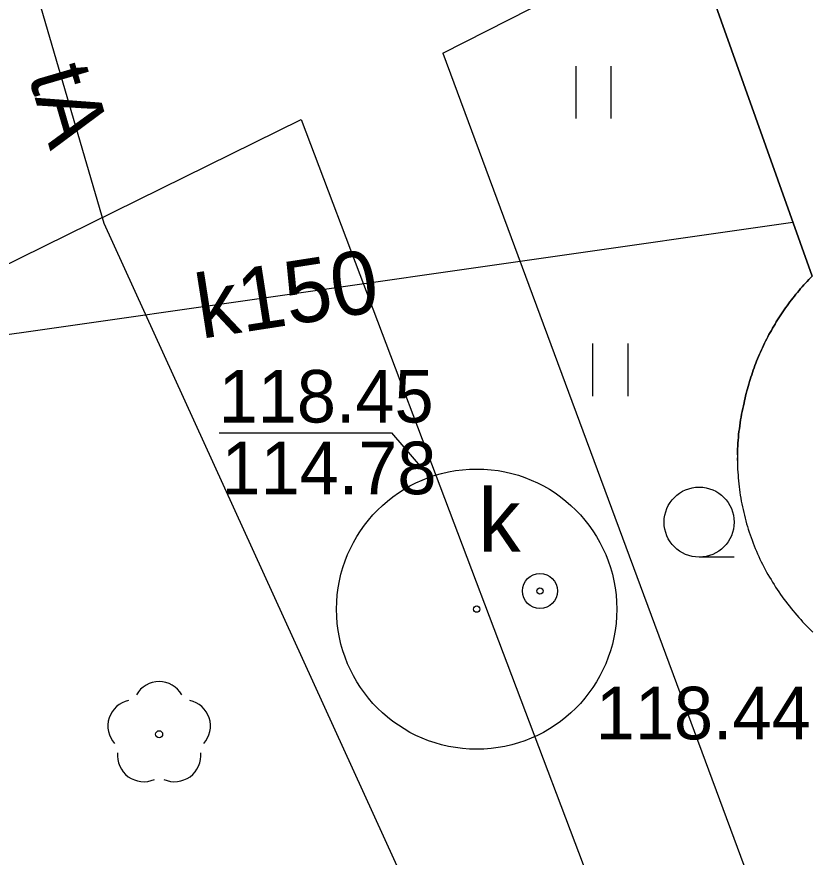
# Model space of a CAD drawing. Extents: x 6434771 to 6436222, y 5663454 to 5664782.
# Drawn here: x 6434958.77 to 6434970.12, y 5664249.33 to 5664261.33 of the extents above; entities that cross this region are included whole.
import ezdxf

# ---------------------------------------------------------------- set-up
doc = ezdxf.new("R2010")
doc.units = 0
for name, color, linetype in [('Warstwa 1', 7, 'Continuous'), ('Warstwa 11', 7, 'Continuous'), ('Warstwa 12', 7, 'Continuous'), ('Warstwa 13', 7, 'Continuous'), ('Warstwa 14', 7, 'Continuous'), ('Warstwa 15', 7, 'Continuous'), ('Warstwa 4', 7, 'Continuous'), ('Warstwa 5', 7, 'Continuous'), ('Warstwa 6', 7, 'Continuous'), ('Warstwa 7', 7, 'Continuous'), ('Warstwa 8', 7, 'Continuous')]:
    doc.layers.add(name, color=color, linetype=linetype)

msp = doc.modelspace()

# ---------------------------------------------------------------- linework, layer by layer
at = {"layer": 'Warstwa 1'}
msp.add_lwpolyline([(6434968.654, 5664261.756), (6434970.124, 5664257.628), (6434970.1, 5664257.603), (6434970.076, 5664257.578), (6434970.052, 5664257.552), (6434970.029, 5664257.528), (6434970.006, 5664257.502), (6434969.982, 5664257.475), (6434969.959, 5664257.45), (6434969.937, 5664257.423), (6434969.914, 5664257.396), (6434969.892, 5664257.369), (6434969.871, 5664257.343), (6434969.849, 5664257.316), (6434969.828, 5664257.288), (6434969.807, 5664257.26), (6434969.786, 5664257.233), (6434969.766, 5664257.205), (6434969.746, 5664257.176), (6434969.725, 5664257.148), (6434969.706, 5664257.12), (6434969.687, 5664257.091), (6434969.667, 5664257.062), (6434969.649, 5664257.032), (6434969.631, 5664257.003), (6434969.612, 5664256.974), (6434969.594, 5664256.944), (6434969.576, 5664256.914), (6434969.559, 5664256.884), (6434969.542, 5664256.854), (6434969.524, 5664256.824), (6434969.508, 5664256.793), (6434969.492, 5664256.763), (6434969.476, 5664256.732), (6434969.46, 5664256.701), (6434969.444, 5664256.67), (6434969.43, 5664256.639), (6434969.415, 5664256.607), (6434969.4, 5664256.576), (6434969.386, 5664256.544), (6434969.373, 5664256.513), (6434969.358, 5664256.481), (6434969.346, 5664256.449), (6434969.332, 5664256.416), (6434969.32, 5664256.384), (6434969.308, 5664256.351), (6434969.295, 5664256.319), (6434969.284, 5664256.287), (6434969.272, 5664256.254), (6434969.261, 5664256.221), (6434969.25, 5664256.188), (6434969.239, 5664256.155), (6434969.23, 5664256.122), (6434969.219, 5664256.088), (6434969.21, 5664256.055), (6434969.201, 5664256.022), (6434969.192, 5664255.989), (6434969.183, 5664255.955), (6434969.175, 5664255.921), (6434969.167, 5664255.887), (6434969.16, 5664255.853), (6434969.152, 5664255.819), (6434969.143, 5664255.778), (6434969.133, 5664255.737), (6434969.125, 5664255.697), (6434969.117, 5664255.657), (6434969.11, 5664255.616), (6434969.102, 5664255.575), (6434969.096, 5664255.534), (6434969.09, 5664255.493), (6434969.085, 5664255.451), (6434969.079, 5664255.41), (6434969.075, 5664255.369), (6434969.071, 5664255.327), (6434969.068, 5664255.286), (6434969.064, 5664255.245), (6434969.062, 5664255.203), (6434969.06, 5664255.162), (6434969.059, 5664255.12), (6434969.058, 5664255.079), (6434969.058, 5664255.037), (6434969.057, 5664254.995), (6434969.059, 5664254.954), (6434969.059, 5664254.912), (6434969.061, 5664254.871), (6434969.063, 5664254.83), (6434969.066, 5664254.788), (6434969.069, 5664254.747), (6434969.073, 5664254.705), (6434969.077, 5664254.664), (6434969.082, 5664254.623), (6434969.087, 5664254.582), (6434969.093, 5664254.541), (6434969.099, 5664254.5), (6434969.106, 5664254.459), (6434969.113, 5664254.417), (6434969.121, 5664254.376), (6434969.129, 5664254.336), (6434969.138, 5664254.295), (6434969.147, 5664254.255), (6434969.157, 5664254.215), (6434969.167, 5664254.175), (6434969.178, 5664254.135), (6434969.188, 5664254.094), (6434969.201, 5664254.054), (6434969.212, 5664254.015), (6434969.225, 5664253.975), (6434969.238, 5664253.936), (6434969.252, 5664253.897), (6434969.266, 5664253.858), (6434969.281, 5664253.818), (6434969.296, 5664253.78), (6434969.312, 5664253.742), (6434969.328, 5664253.704), (6434969.344, 5664253.666), (6434969.361, 5664253.627), (6434969.378, 5664253.589), (6434969.397, 5664253.552), (6434969.415, 5664253.515), (6434969.434, 5664253.477), (6434969.453, 5664253.441), (6434969.473, 5664253.405), (6434969.493, 5664253.369), (6434969.515, 5664253.332), (6434969.537, 5664253.296), (6434969.558, 5664253.261), (6434969.581, 5664253.226), (6434969.603, 5664253.19), (6434969.627, 5664253.155), (6434969.649, 5664253.121), (6434969.674, 5664253.086), (6434969.698, 5664253.052), (6434969.722, 5664253.018), (6434969.748, 5664252.985), (6434969.772, 5664252.951), (6434969.799, 5664252.918), (6434969.825, 5664252.886), (6434969.851, 5664252.853), (6434969.878, 5664252.821), (6434969.904, 5664252.789), (6434969.932, 5664252.757), (6434969.961, 5664252.726), (6434969.988, 5664252.696), (6434970.017, 5664252.664), (6434970.046, 5664252.634), (6434970.075, 5664252.605), (6434970.104, 5664252.574), (6434970.135, 5664252.545)], dxfattribs=at)
at = {"layer": 'Warstwa 11'}
msp.add_circle((6434960.804, 5664251.09), 0.05, dxfattribs=at)
for centre, start, end in [((6434960.804, 5664251.465), 30.1471, 149.8529), ((6434960.447, 5664251.206), 102.1471, 221.8529), ((6434961.161, 5664251.206), 318.1471, 77.8529), ((6434960.584, 5664250.787), 174.1471, 293.8529), ((6434961.024, 5664250.787), 246.1471, 5.8529)]:
    msp.add_arc(centre, 0.375, start, end, dxfattribs=at)
at = {"layer": 'Warstwa 12'}
msp.add_lwpolyline([(6434968.855, 5664239), (6434960.02, 5664258.38), (6434957.78, 5664266.04), (6434954.461, 5664272.338)], dxfattribs=at)
at = {"layer": 'Warstwa 14'}
msp.add_lwpolyline([(6434961.659, 5664255.39), (6434964.122, 5664255.39), (6434964.59, 5664254.844)], dxfattribs=at)
msp.add_circle((6434966.239, 5664253.134), 0.045, dxfattribs=at)
at = {"layer": 'Warstwa 15'}
msp.add_circle((6434965.336, 5664252.875), 2, dxfattribs=at)
at = {"layer": 'Warstwa 4'}
for points in [[(6434970.124, 5664257.628), (6434968.654, 5664261.756), (6434986.233, 5664268.164), (6434987.299, 5664265.29), (6435002.647, 5664270.845), (6435001.683, 5664273.767), (6435007.278, 5664275.82), (6435007.812, 5664275.3), (6435008.423, 5664272.946), (6435020.588, 5664277.379), (6435019.573, 5664280.262), (6435029.727, 5664283.839), (6435032.118, 5664277.299), (6435034.078, 5664278.016), (6435035.151, 5664275.364), (6435037.286, 5664276.227), (6435039.221, 5664270.903), (6435035.022, 5664269.353), (6435035.128, 5664268.992), (6435028.93, 5664266.727), (6435028.997, 5664266.486), (6435019.203, 5664262.944), (6435019.677, 5664261.628), (6435001.315, 5664254.98)], [(6434970.124, 5664257.628), (6434970.1, 5664257.603), (6434970.076, 5664257.578), (6434970.052, 5664257.552), (6434970.029, 5664257.528), (6434970.006, 5664257.502), (6434969.982, 5664257.475), (6434969.959, 5664257.45), (6434969.937, 5664257.423), (6434969.914, 5664257.396), (6434969.892, 5664257.369), (6434969.871, 5664257.343), (6434969.849, 5664257.316), (6434969.828, 5664257.288), (6434969.807, 5664257.26), (6434969.786, 5664257.233), (6434969.766, 5664257.205), (6434969.746, 5664257.176), (6434969.725, 5664257.148), (6434969.706, 5664257.12), (6434969.687, 5664257.091), (6434969.667, 5664257.062), (6434969.649, 5664257.032), (6434969.631, 5664257.003), (6434969.612, 5664256.974), (6434969.594, 5664256.944), (6434969.576, 5664256.914), (6434969.559, 5664256.884), (6434969.542, 5664256.854), (6434969.524, 5664256.824), (6434969.508, 5664256.793), (6434969.492, 5664256.763), (6434969.476, 5664256.732), (6434969.46, 5664256.701), (6434969.444, 5664256.67), (6434969.43, 5664256.639), (6434969.415, 5664256.607), (6434969.4, 5664256.576), (6434969.386, 5664256.544), (6434969.373, 5664256.513), (6434969.358, 5664256.481), (6434969.346, 5664256.449), (6434969.332, 5664256.416), (6434969.32, 5664256.384), (6434969.308, 5664256.351), (6434969.295, 5664256.319), (6434969.284, 5664256.287), (6434969.272, 5664256.254), (6434969.261, 5664256.221), (6434969.25, 5664256.188), (6434969.239, 5664256.155), (6434969.23, 5664256.122), (6434969.219, 5664256.088), (6434969.21, 5664256.055), (6434969.201, 5664256.022), (6434969.192, 5664255.989), (6434969.183, 5664255.955), (6434969.175, 5664255.921), (6434969.167, 5664255.887), (6434969.16, 5664255.853), (6434969.152, 5664255.819)], [(6434969.152, 5664255.819), (6434969.143, 5664255.778), (6434969.133, 5664255.737), (6434969.125, 5664255.697), (6434969.117, 5664255.657), (6434969.11, 5664255.616), (6434969.102, 5664255.575), (6434969.096, 5664255.534), (6434969.09, 5664255.493), (6434969.085, 5664255.451), (6434969.079, 5664255.41), (6434969.075, 5664255.369), (6434969.071, 5664255.327), (6434969.068, 5664255.286), (6434969.064, 5664255.245), (6434969.062, 5664255.203), (6434969.06, 5664255.162), (6434969.059, 5664255.12), (6434969.058, 5664255.079), (6434969.058, 5664255.037), (6434969.057, 5664254.995), (6434969.059, 5664254.954), (6434969.059, 5664254.912), (6434969.061, 5664254.871), (6434969.063, 5664254.83), (6434969.066, 5664254.788), (6434969.069, 5664254.747), (6434969.073, 5664254.705), (6434969.077, 5664254.664), (6434969.082, 5664254.623), (6434969.087, 5664254.582), (6434969.093, 5664254.541), (6434969.099, 5664254.5), (6434969.106, 5664254.459), (6434969.113, 5664254.417), (6434969.121, 5664254.376), (6434969.129, 5664254.336), (6434969.138, 5664254.295), (6434969.147, 5664254.255), (6434969.157, 5664254.215), (6434969.167, 5664254.175), (6434969.178, 5664254.135), (6434969.188, 5664254.094), (6434969.201, 5664254.054), (6434969.212, 5664254.015), (6434969.225, 5664253.975), (6434969.238, 5664253.936), (6434969.252, 5664253.897), (6434969.266, 5664253.858), (6434969.281, 5664253.818), (6434969.296, 5664253.78), (6434969.312, 5664253.742), (6434969.328, 5664253.704), (6434969.344, 5664253.666), (6434969.361, 5664253.627), (6434969.378, 5664253.589), (6434969.397, 5664253.552), (6434969.415, 5664253.515), (6434969.434, 5664253.477), (6434969.453, 5664253.441), (6434969.473, 5664253.405)], [(6434969.473, 5664253.405), (6434969.493, 5664253.369), (6434969.515, 5664253.332), (6434969.537, 5664253.296), (6434969.558, 5664253.261), (6434969.581, 5664253.226), (6434969.603, 5664253.19), (6434969.627, 5664253.155), (6434969.649, 5664253.121), (6434969.674, 5664253.086), (6434969.698, 5664253.052), (6434969.722, 5664253.018), (6434969.748, 5664252.985), (6434969.772, 5664252.951), (6434969.799, 5664252.918), (6434969.825, 5664252.886), (6434969.851, 5664252.853), (6434969.878, 5664252.821), (6434969.904, 5664252.789), (6434969.932, 5664252.757), (6434969.961, 5664252.726), (6434969.988, 5664252.696), (6434970.017, 5664252.664), (6434970.046, 5664252.634), (6434970.075, 5664252.605), (6434970.104, 5664252.574), (6434970.135, 5664252.545)]]:
    msp.add_lwpolyline(points, dxfattribs=at)
msp.add_circle((6434966.239, 5664253.134), 0.25, dxfattribs=at)
at = {"layer": 'Warstwa 5'}
for p, q in [((6434964.852, 5664260.812), (6434968.314, 5664262.57)), ((6434968.654, 5664261.756), (6434970.124, 5664257.628)), ((6434964.852, 5664260.812), (6434970.275, 5664246.184)), ((6434966.757, 5664259.877), (6434966.757, 5664260.627)), ((6434967.257, 5664259.877), (6434967.257, 5664260.627)), ((6434949.734, 5664253.407), (6434962.831, 5664259.866)), ((6434962.831, 5664259.866), (6434968.393, 5664245.167)), ((6434970.076, 5664257.578), (6434970.1, 5664257.603)), ((6434970.1, 5664257.603), (6434970.124, 5664257.628)), ((6434969.959, 5664257.45), (6434969.982, 5664257.475)), ((6434969.982, 5664257.475), (6434970.006, 5664257.502)), ((6434970.006, 5664257.502), (6434970.029, 5664257.528)), ((6434970.029, 5664257.528), (6434970.052, 5664257.552)), ((6434970.052, 5664257.552), (6434970.076, 5664257.578)), ((6434969.849, 5664257.316), (6434969.871, 5664257.343)), ((6434969.871, 5664257.343), (6434969.892, 5664257.369)), ((6434969.892, 5664257.369), (6434969.914, 5664257.396)), ((6434969.914, 5664257.396), (6434969.937, 5664257.423)), ((6434969.937, 5664257.423), (6434969.959, 5664257.45)), ((6434969.766, 5664257.205), (6434969.786, 5664257.233)), ((6434969.786, 5664257.233), (6434969.807, 5664257.26)), ((6434969.807, 5664257.26), (6434969.828, 5664257.288)), ((6434969.828, 5664257.288), (6434969.849, 5664257.316)), ((6434969.687, 5664257.091), (6434969.706, 5664257.12)), ((6434969.706, 5664257.12), (6434969.725, 5664257.148)), ((6434969.725, 5664257.148), (6434969.746, 5664257.176)), ((6434969.746, 5664257.176), (6434969.766, 5664257.205)), ((6434969.612, 5664256.974), (6434969.631, 5664257.003)), ((6434969.631, 5664257.003), (6434969.649, 5664257.032)), ((6434969.649, 5664257.032), (6434969.667, 5664257.062)), ((6434969.667, 5664257.062), (6434969.687, 5664257.091)), ((6434969.542, 5664256.854), (6434969.559, 5664256.884)), ((6434969.559, 5664256.884), (6434969.576, 5664256.914)), ((6434969.576, 5664256.914), (6434969.594, 5664256.944)), ((6434969.594, 5664256.944), (6434969.612, 5664256.974)), ((6434969.476, 5664256.732), (6434969.492, 5664256.763)), ((6434969.492, 5664256.763), (6434969.508, 5664256.793)), ((6434969.508, 5664256.793), (6434969.524, 5664256.824)), ((6434969.524, 5664256.824), (6434969.542, 5664256.854)), ((6434966.996, 5664255.916), (6434966.996, 5664256.666)), ((6434967.496, 5664255.916), (6434967.496, 5664256.666)), ((6434969.415, 5664256.607), (6434969.43, 5664256.639)), ((6434969.43, 5664256.639), (6434969.444, 5664256.67)), ((6434969.444, 5664256.67), (6434969.46, 5664256.701)), ((6434969.46, 5664256.701), (6434969.476, 5664256.732)), ((6434969.358, 5664256.481), (6434969.373, 5664256.513)), ((6434969.373, 5664256.513), (6434969.386, 5664256.544)), ((6434969.386, 5664256.544), (6434969.4, 5664256.576)), ((6434969.4, 5664256.576), (6434969.415, 5664256.607)), ((6434969.308, 5664256.351), (6434969.32, 5664256.384)), ((6434969.32, 5664256.384), (6434969.332, 5664256.416)), ((6434969.332, 5664256.416), (6434969.346, 5664256.449)), ((6434969.346, 5664256.449), (6434969.358, 5664256.481)), ((6434969.272, 5664256.254), (6434969.284, 5664256.287)), ((6434969.284, 5664256.287), (6434969.295, 5664256.319)), ((6434969.295, 5664256.319), (6434969.308, 5664256.351)), ((6434969.23, 5664256.122), (6434969.239, 5664256.155)), ((6434969.239, 5664256.155), (6434969.25, 5664256.188)), ((6434969.25, 5664256.188), (6434969.261, 5664256.221)), ((6434969.261, 5664256.221), (6434969.272, 5664256.254)), ((6434969.201, 5664256.022), (6434969.21, 5664256.055)), ((6434969.21, 5664256.055), (6434969.219, 5664256.088)), ((6434969.219, 5664256.088), (6434969.23, 5664256.122)), ((6434969.167, 5664255.887), (6434969.175, 5664255.921)), ((6434969.175, 5664255.921), (6434969.183, 5664255.955)), ((6434969.183, 5664255.955), (6434969.192, 5664255.989)), ((6434969.192, 5664255.989), (6434969.201, 5664256.022)), ((6434969.143, 5664255.778), (6434969.152, 5664255.819)), ((6434969.152, 5664255.819), (6434969.16, 5664255.853)), ((6434969.16, 5664255.853), (6434969.167, 5664255.887)), ((6434969.117, 5664255.657), (6434969.125, 5664255.697)), ((6434969.125, 5664255.697), (6434969.133, 5664255.737)), ((6434969.133, 5664255.737), (6434969.143, 5664255.778)), ((6434969.096, 5664255.534), (6434969.102, 5664255.575)), ((6434969.102, 5664255.575), (6434969.11, 5664255.616)), ((6434969.11, 5664255.616), (6434969.117, 5664255.657)), ((6434969.079, 5664255.41), (6434969.085, 5664255.451)), ((6434969.085, 5664255.451), (6434969.09, 5664255.493)), ((6434969.09, 5664255.493), (6434969.096, 5664255.534)), ((6434969.068, 5664255.286), (6434969.071, 5664255.327)), ((6434969.071, 5664255.327), (6434969.075, 5664255.369)), ((6434969.075, 5664255.369), (6434969.079, 5664255.41)), ((6434969.06, 5664255.162), (6434969.062, 5664255.203)), ((6434969.062, 5664255.203), (6434969.064, 5664255.245)), ((6434969.064, 5664255.245), (6434969.068, 5664255.286)), ((6434969.058, 5664255.079), (6434969.059, 5664255.12)), ((6434969.058, 5664255.079), (6434969.058, 5664255.037)), ((6434969.059, 5664255.12), (6434969.06, 5664255.162)), ((6434969.057, 5664254.995), (6434969.058, 5664255.037)), ((6434969.057, 5664254.995), (6434969.059, 5664254.954)), ((6434969.059, 5664254.954), (6434969.059, 5664254.912)), ((6434969.059, 5664254.912), (6434969.061, 5664254.871)), ((6434969.061, 5664254.871), (6434969.063, 5664254.83)), ((6434969.063, 5664254.83), (6434969.066, 5664254.788)), ((6434969.066, 5664254.788), (6434969.069, 5664254.747)), ((6434969.069, 5664254.747), (6434969.073, 5664254.705)), ((6434969.073, 5664254.705), (6434969.077, 5664254.664)), ((6434969.077, 5664254.664), (6434969.082, 5664254.623)), ((6434969.082, 5664254.623), (6434969.087, 5664254.582)), ((6434969.087, 5664254.582), (6434969.093, 5664254.541)), ((6434969.093, 5664254.541), (6434969.099, 5664254.5)), ((6434969.099, 5664254.5), (6434969.106, 5664254.459)), ((6434969.106, 5664254.459), (6434969.113, 5664254.417)), ((6434969.113, 5664254.417), (6434969.121, 5664254.376)), ((6434969.121, 5664254.376), (6434969.129, 5664254.336)), ((6434969.129, 5664254.336), (6434969.138, 5664254.295)), ((6434969.138, 5664254.295), (6434969.147, 5664254.255)), ((6434969.147, 5664254.255), (6434969.157, 5664254.215)), ((6434969.157, 5664254.215), (6434969.167, 5664254.175)), ((6434969.167, 5664254.175), (6434969.178, 5664254.135)), ((6434969.178, 5664254.135), (6434969.188, 5664254.094)), ((6434969.188, 5664254.094), (6434969.201, 5664254.054)), ((6434969.201, 5664254.054), (6434969.212, 5664254.015)), ((6434969.212, 5664254.015), (6434969.225, 5664253.975)), ((6434969.225, 5664253.975), (6434969.238, 5664253.936)), ((6434969.238, 5664253.936), (6434969.252, 5664253.897)), ((6434969.252, 5664253.897), (6434969.266, 5664253.858)), ((6434969.266, 5664253.858), (6434969.281, 5664253.818)), ((6434969.281, 5664253.818), (6434969.296, 5664253.78)), ((6434969.296, 5664253.78), (6434969.312, 5664253.742)), ((6434969.312, 5664253.742), (6434969.328, 5664253.704)), ((6434969.328, 5664253.704), (6434969.344, 5664253.666)), ((6434969.344, 5664253.666), (6434969.361, 5664253.627)), ((6434969.361, 5664253.627), (6434969.378, 5664253.589)), ((6434969.378, 5664253.589), (6434969.397, 5664253.552)), ((6434969.397, 5664253.552), (6434969.415, 5664253.515)), ((6434969.415, 5664253.515), (6434969.434, 5664253.477)), ((6434969.434, 5664253.477), (6434969.453, 5664253.441)), ((6434969.453, 5664253.441), (6434969.473, 5664253.405)), ((6434969.473, 5664253.405), (6434969.493, 5664253.369)), ((6434969.493, 5664253.369), (6434969.515, 5664253.332)), ((6434969.515, 5664253.332), (6434969.537, 5664253.296)), ((6434969.537, 5664253.296), (6434969.558, 5664253.261)), ((6434969.558, 5664253.261), (6434969.581, 5664253.226)), ((6434969.581, 5664253.226), (6434969.603, 5664253.19)), ((6434969.603, 5664253.19), (6434969.627, 5664253.155)), ((6434969.627, 5664253.155), (6434969.649, 5664253.121)), ((6434969.649, 5664253.121), (6434969.674, 5664253.086)), ((6434969.674, 5664253.086), (6434969.698, 5664253.052)), ((6434969.698, 5664253.052), (6434969.722, 5664253.018)), ((6434969.722, 5664253.018), (6434969.748, 5664252.985)), ((6434969.748, 5664252.985), (6434969.772, 5664252.951)), ((6434969.772, 5664252.951), (6434969.799, 5664252.918)), ((6434969.799, 5664252.918), (6434969.825, 5664252.886)), ((6434969.825, 5664252.886), (6434969.851, 5664252.853)), ((6434969.851, 5664252.853), (6434969.878, 5664252.821)), ((6434969.878, 5664252.821), (6434969.904, 5664252.789)), ((6434969.904, 5664252.789), (6434969.932, 5664252.757)), ((6434969.932, 5664252.757), (6434969.961, 5664252.726)), ((6434969.961, 5664252.726), (6434969.988, 5664252.696)), ((6434969.988, 5664252.696), (6434970.017, 5664252.664)), ((6434970.017, 5664252.664), (6434970.046, 5664252.634)), ((6434970.046, 5664252.634), (6434970.075, 5664252.605)), ((6434970.075, 5664252.605), (6434970.104, 5664252.574)), ((6434970.104, 5664252.574), (6434970.135, 5664252.545))]:
    msp.add_line(p, q, dxfattribs=at)
at = {"layer": 'Warstwa 6'}
msp.add_line((6434969.011, 5664253.617), (6434968.511, 5664253.617), dxfattribs=at)
for centre, radius in [((6434968.511, 5664254.117), 0.5), ((6434966.239, 5664253.134), 0.045), ((6434965.336, 5664252.875), 0.045)]:
    msp.add_circle(centre, radius, dxfattribs=at)
at = {"layer": 'Warstwa 7'}
msp.add_lwpolyline([(6434944.562, 5664254.539), (6434945.496, 5664254.638), (6434950.592, 5664255.754), (6434952.28, 5664255.911), (6434958.872, 5664256.828), (6434969.85, 5664258.397)], dxfattribs=at)
at = {"layer": 'Warstwa 8'}
for p, q in [((6434964.852, 5664260.812), (6434968.314, 5664262.57)), ((6434964.852, 5664260.812), (6434970.275, 5664246.184)), ((6434949.734, 5664253.407), (6434962.831, 5664259.866)), ((6434962.831, 5664259.866), (6434968.393, 5664245.167))]:
    msp.add_line(p, q, dxfattribs=at)

# ---------------------------------------------------------------- texts
at = {"layer": 'Warstwa 13'}
msp.add_text('tA', height=0.9, rotation=286.3013, dxfattribs=at).set_placement((6434958.932, 5664260.499))
at = {"layer": 'Warstwa 14'}
msp.add_text('114.78', height=0.75, dxfattribs=at).set_placement((6434961.694, 5664254.515))
at = {"layer": 'Warstwa 5'}
msp.add_text('k', height=0.9, dxfattribs=at).set_placement((6434965.361, 5664253.696))
at = {"layer": 'Warstwa 6'}
for s, p in [('118.45', (6434961.654, 5664255.539)), ('118.44', (6434967.036, 5664251.017))]:
    msp.add_text(s, height=0.75, dxfattribs=at).set_placement(p)
at = {"layer": 'Warstwa 7'}
msp.add_text('k150', height=0.9, rotation=8.8293, dxfattribs=at).set_placement((6434961.404, 5664256.733))

doc.saveas('drawing.dxf')
